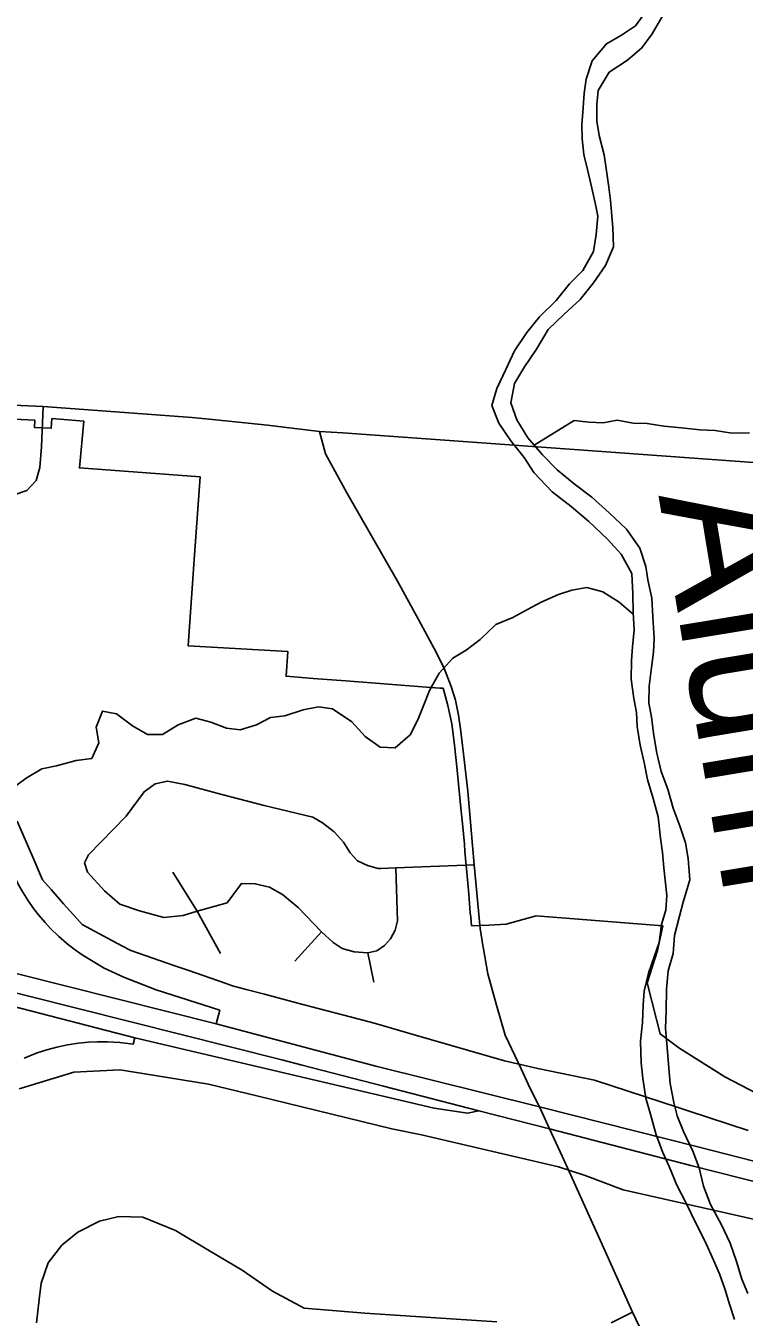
# Model space of a CAD drawing. Extents: x 114604 to 551442, y 316898 to 567001.
# Drawn here: x 220899 to 223580, y 437747 to 442565 of the extents above; entities that cross this region are included whole.
import ezdxf

# ---------------------------------------------------------------- set-up
doc = ezdxf.new("R2010")
doc.units = 0
for name, color, linetype in [('_CIVIL_CONSTRUCTION', 7, 'Continuous'), ('DV_X_County_Line', 7, 'Continuous'), ('GE_P_Alignment_100_Cardinal_Points', 7, 'Continuous'), ('GE_P_Alignment_100_Stations', 7, 'Continuous'), ('GE_P_Alignment_500_Bearings', 7, 'Continuous'), ('GE_P_Alignment_500_Cardinal_Points', 7, 'Continuous'), ('GE_P_Alignment_500_Stations', 7, 'Continuous'), ('PM_P_Cells', 7, 'Continuous'), ('RD_P_GR_Rt', 7, 'Continuous')]:
    doc.layers.add(name, color=color, linetype=linetype)

msp = doc.modelspace()

# ---------------------------------------------------------------- linework, layer by layer
at = {"layer": '_CIVIL_CONSTRUCTION'}
for points in [[(220114.2, 439093.6), (220156.4, 439083.1), (220491.1, 438999.9), (220827.7, 438912.9), (220849.1, 438907.4), (221305.9, 438789.4)], [(221305.9, 438789.4), (222422.8, 438526.6), (222548, 438508), (222589.6, 438517.4)]]:
    msp.add_lwpolyline(points, dxfattribs=at)
at = {"layer": 'DV_X_County_Line'}
for points in [[(223220.1, 442629.4), (223174.2, 442565.1), (223122.2, 442530.9), (223066.2, 442498.7), (223012.3, 442434.5), (222990.4, 442366.3), (222982.5, 442314.1), (222978.6, 442260), (222974.8, 442195.8), (222974.9, 442143.7), (222981.1, 442085.6), (222995.2, 442029.5), (223007.3, 441975.4), (223023.5, 441905.3), (223033.7, 441855.2), (223027.8, 441787), (223017.9, 441722.8), (222978.1, 441652.6), (222928.1, 441602.4), (222878.2, 441540.1), (222816.3, 441479.8), (222768.4, 441421.6), (222722.5, 441353.3), (222690.6, 441283.1), (222656.7, 441212.8), (222638.8, 441148.7), (222665, 441082.6), (222709.2, 441016.5), (222759.4, 440954.5), (222795.6, 440898.5), (222863.9, 440826.4), (222934.1, 440772.5), (223000.3, 440716.5), (223070.5, 440650.5), (223120.7, 440594.5), (223160.9, 440522.4), (223165.1, 440446.3), (223165.3, 440376.1), (223169.4, 440312), (223163.6, 440247.8), (223159.7, 440197.7), (223157.9, 440127.5), (223168.1, 440055.4), (223178.2, 440003.3)], [(223276.2, 442603.5), (223236.3, 442535.2), (223198.4, 442483), (223144.4, 442436.8), (223076.4, 442392.5), (223034.6, 442324.3), (223030.7, 442272.1), (223030.8, 442210), (223039, 442155.9), (223057.1, 442083.8), (223065.3, 442033.7), (223075.5, 441963.5), (223081.6, 441913.4), (223089.8, 441813.2), (223092, 441741.1), (223062.1, 441670.8), (223018.2, 441606.6), (222968.3, 441544.3), (222908.4, 441490.1), (222848.4, 441431.8), (222804.5, 441359.5), (222760.6, 441293.3), (222722.7, 441231), (222708.9, 441158.8), (222731.1, 441094.8), (222773.3, 441028.7), (222827.5, 440964.7), (222881.7, 440908.7), (222945.9, 440856.7), (223012.1, 440806.7), (223076.3, 440748.7), (223140.5, 440686.8)], [(223140.5, 440686.8), (223190.8, 440616.7), (223213, 440548.6), (223221.1, 440498.5), (223235.3, 440430.4), (223239.4, 440360.2), (223243.6, 440280.1), (223241.7, 440227.9), (223233.9, 440171.8), (223226, 440101.6), (223224.2, 440039.5), (223234.3, 439985.4), (223242.5, 439917.2), (223254.6, 439851.1), (223270.8, 439783), (223295, 439716.9), (223315.2, 439646.8), (223341.4, 439576.7), (223361.6, 439516.6), (223371.7, 439458.5), (223377.9, 439378.3), (223352.1, 439296.1), (223338.2, 439243.9), (223320.3, 439171.7), (223314.5, 439103.5), (223296.6, 439039.3), (223290.7, 438971.2), (223288.9, 438891), (223287.1, 438824.8), (223293.3, 438752.7), (223297.4, 438690.5), (223303.6, 438618.4), (223317.8, 438548.3), (223329.9, 438498.2), (223354.1, 438440.1), (223388.3, 438366), (223412.5, 438303.9), (223428.6, 438235.8), (223454.8, 438167.7), (223495.1, 438091.6), (223527.3, 438023.5), (223551.5, 437955.4), (223571.6, 437889.3), (223593.8, 437835.3)], [(223178.2, 440003.3), (223180.3, 439951.2), (223192.5, 439881), (223206.7, 439816.9), (223218.8, 439752.8), (223241, 439682.7), (223259.2, 439614.6), (223267.4, 439534.4), (223275.5, 439480.3), (223279.7, 439424.2), (223291.9, 439320), (223288, 439265.8), (223272.2, 439211.7), (223262.3, 439145.5), (223244.4, 439091.3), (223222.5, 439031.1), (223206.7, 438963), (223202.8, 438912.8), (223200.9, 438846.7), (223193.1, 438776.5), (223195.3, 438696.3), (223201.4, 438638.2), (223213.6, 438564.1), (223231.8, 438499.9), (223252, 438427.8), (223276.2, 438361.7), (223300.3, 438309.7), (223328.5, 438239.6), (223364.7, 438169.5), (223400.9, 438095.4), (223435.1, 438029.3), (223465.3, 437959.3), (223487.5, 437909.2), (223507.6, 437853.1), (223525.8, 437795), (223543.9, 437738.9)]]:
    msp.add_lwpolyline(points, dxfattribs=at)
at = {"layer": 'GE_P_Alignment_100_Cardinal_Points'}
for p, q in [((221538.7, 439261.5), (221447.5, 439407.9)), ((221626.1, 439103.6), (221538.7, 439261.5)), ((221903.7, 439075.3), (222003, 439185.4)), ((222198.3, 438996.9), (222175.9, 439106.1))]:
    msp.add_line(p, q, dxfattribs=at)
for points in [[(220408.3, 440020.5), (220413.6, 440137.2), (220412.2, 440246.4), (220399.3, 440489.6), (220404.1, 440507.5), (220416.5, 440522.1), (220434.1, 440529.8), (220453.2, 440529), (220614, 440518), (220681.7, 440515.8), (220724.1, 440535), (220753.4, 440571.2), (220763.4, 440616.7), (220773, 440780), (220776.4, 440797.6), (220788, 440811.3), (220804.7, 440817.6), (220855.4, 440814.9), (220903.1, 440832.1), (220937.8, 440869.2), (220952, 440917.9), (220957.1, 440995), (220963.9, 441144.8)], [(220532.9, 441117.5), (220668.3, 441142.8), (220761.8, 441150.8), (220852.9, 441150.1), (220963.9, 441144.8), (221519.4, 441103.9), (221607.8, 441095.2), (221800.9, 441075.6), (221995.7, 441051.9), (222082.2, 441047.3), (222428.5, 441022.4), (222945.5, 440985)], [(222945.5, 440985), (223889.8, 440916.8), (224598.3, 440865.8), (225217.3, 440843.9)], [(221118.3, 439442.4), (221133.3, 439472.1), (221273.9, 439615.9), (221340.4, 439707.3), (221382.2, 439737), (221428.3, 439747.2), (221492.8, 439735), (221630.2, 439696.8), (221788.6, 439656), (221970.8, 439612.5), (222005.9, 439591.8), (222049.5, 439558.5), (222084.2, 439519.3), (222109.2, 439479.2), (222137.3, 439449.5), (222174.6, 439432.2), (222213.8, 439421.1), (222224.8, 439421.6)], [(221118.3, 439442.4), (221129.2, 439408), (221193.1, 439337.9), (221249.5, 439287.9), (221322.8, 439263.6), (221414.1, 439238.6), (221486.4, 439246.3), (221538.7, 439261.5), (221561.2, 439268), (221650.1, 439293.2), (221703.5, 439364.8), (221755.1, 439364.1), (221808.8, 439351.1), (221857.5, 439323.6), (221915.7, 439275.5), (222003, 439185.4), (222045.6, 439145.4), (222079.8, 439123), (222124.3, 439109.9), (222175.9, 439106.1), (222208.8, 439114.6), (222237.6, 439133.4), (222260.1, 439158.3), (222277.4, 439191.5), (222286.5, 439225.6), (222279.9, 439423.6)], [(222224.8, 439421.6), (222279.9, 439423.6), (222572.8, 439435.1)], [(220939.4, 437725.6), (220949, 437812.4), (220956.7, 437874.5), (220983.1, 437950.3), (221033.9, 438015.5), (221092.9, 438064.5), (221173.6, 438105.6), (221246.4, 438122.3), (221335.5, 438120.3), (221457.7, 438070.1), (221584.9, 437995), (221706.5, 437922.6), (221819.7, 437844.6), (221938.4, 437780.7), (222163.8, 437762.6), (222656.6, 437729.6)], [(223083.8, 437725.9), (223163.9, 437765.8)]]:
    msp.add_lwpolyline(points, dxfattribs=at)
at = {"layer": 'GE_P_Alignment_100_Stations'}
for points in [[(223628, 438581.7), (223507.5, 438643.4), (223373.1, 438728.5), (223335.8, 438751.8), (223266.3, 438803.7), (223252.7, 438858.3), (223218.2, 438995.1), (223256.4, 439115.4), (223276.6, 439206.7), (222804, 439245), (222691.7, 439214), (222626.6, 439209.9), (222562.7, 439207.4), (222561.1, 439223.4), (222559.5, 439239.4), (222558.1, 439255.4), (222552, 439325.1), (222546, 439393.4), (222537.9, 439484.8), (222535.9, 439512.1), (222528.3, 439588.5), (222522.5, 439646.4), (222510.9, 439763.1), (222504.8, 439824), (222498, 439892.5), (222488.6, 439960.4), (222474.4, 440028.9), (222456.6, 440093.5), (222444.1, 440094.5), (222395.1, 440098.3), (222092.9, 440121.4), (221971.3, 440130.6), (221870.5, 440138.3), (221876.8, 440231.4), (221504.6, 440252.4), (221523.5, 440519.6), (221524.9, 440539.8), (221549.4, 440882.8), (221349.6, 440897.6), (221099.3, 440916), (221115, 441090.7), (220995.9, 441100), (220994, 441063.9), (220930.9, 441066.7), (220932.5, 441093.5), (220830.7, 441098.6)], [(220855.8, 441097.3), (220932.5, 441093.5), (220930.9, 441066.7), (220994, 441063.9), (220995.9, 441100), (221115, 441090.7), (221099.3, 440916), (221349.6, 440897.6), (221549.4, 440882.8), (221524.9, 440539.8), (221523.5, 440519.6), (221504.6, 440252.4), (221876.8, 440231.4), (221870.5, 440138.3), (221971.3, 440130.6), (222092.9, 440121.4), (222395.1, 440098.3), (222444.1, 440094.5), (222456.6, 440093.5), (222474.4, 440028.9), (222488.6, 439960.4), (222498, 439892.5), (222504.8, 439824), (222510.9, 439763.1), (222522.5, 439646.4), (222528.3, 439588.5), (222535.9, 439512.1), (222537.9, 439484.8), (222546, 439393.4), (222552, 439325.1), (222558.1, 439255.4), (222559.5, 439239.4), (222561.1, 439223.4), (222562.7, 439207.4), (222626.6, 439209.9), (222691.7, 439214), (222804, 439245), (223276.6, 439206.7), (223256.4, 439115.4), (223218.2, 438995.1), (223252.7, 438858.3), (223266.3, 438803.7), (223335.8, 438751.8), (223373.1, 438728.5), (223476.7, 438664), (223507.5, 438643.4), (223628, 438581.7)], [(223595.5, 438443.5), (223374.7, 438516), (223334.4, 438529.2), (223022.1, 438631.6), (222809.6, 438674.8), (222685.4, 438703.6), (222345.1, 438801.7), (222203.6, 438842.6), (222143.5, 438858.4), (221990.7, 438898.7), (221914.5, 438918.8), (221789.3, 438951.8), (221721.2, 438969.7), (221671, 438983), (221642.7, 438992.8), (221506.9, 439040), (221451.7, 439059.2), (221347.7, 439095.4), (221290.6, 439115.2), (221257.4, 439133), (221171.9, 439178.8), (221108.8, 439212.7), (221089.6, 439234.2), (221040.3, 439289.9), (220993.7, 439342.5), (220961.4, 439378.9), (220928.6, 439454.6), (220908.8, 439500.3), (220866.7, 439597.4)], [(220873.9, 438599.4), (221078.6, 438661.5), (221249.5, 438669.7), (221336.2, 438655.8), (221580.4, 438616.9), (221760.7, 438573), (222265.4, 438450.3), (222375.9, 438427.3), (222887.4, 438307.5), (222986.3, 438275.5), (223127.9, 438221.8), (223377.2, 438166.3), (223823.7, 438065.8)]]:
    msp.add_lwpolyline(points, dxfattribs=at)
at = {"layer": 'GE_P_Alignment_500_Bearings'}
for points in [[(222606.9, 439121.6), (222606, 439126.8), (222595.2, 439196.9), (222572.8, 439435.1), (222549.2, 439709.4), (222532.7, 439849.6), (222521.7, 439942.4), (222514.1, 439992.9), (222502.4, 440049.5), (222486.5, 440100), (222462.3, 440164.8), (222432, 440225.4), (222364.8, 440350), (222286.6, 440492.7), (222097.6, 440823.5), (222017.6, 440969), (221995.7, 441051.9)], [(222747.7, 438673.4), (222688.7, 438799.4), (222655.9, 438911.7), (222623.7, 439028.5), (222606.9, 439121.6)], [(222927, 438290.8), (222901.1, 438348.3), (222853.6, 438449.6), (222816.2, 438531.6), (222780.4, 438603.3), (222747.7, 438673.4)], [(223272.7, 437535.3), (223163.9, 437765.8), (223060.9, 437993.9), (222927, 438290.8)]]:
    msp.add_lwpolyline(points, dxfattribs=at)
at = {"layer": 'GE_P_Alignment_500_Cardinal_Points'}
for points in [[(221610.1, 438842), (221622.6, 438892.1), (221385, 438968.7), (221267.7, 439015.1), (221191.5, 439049.3), (221109.2, 439098.7), (221079.4, 439119.8), (221052.3, 439141.2), (221021.2, 439168.3), (220991, 439197.7), (220970.7, 439219.6), (220946.7, 439248), (220927.8, 439272.5), (220906, 439303.6), (220887.6, 439333), (220872, 439360.4), (220858.8, 439386.1)], [(220893.4, 438714), (220941.6, 438733.2), (220977, 438744.7), (221015.4, 438755.1), (221055.1, 438763.4), (221095.9, 438769.7), (221133, 438773.3), (221167.1, 438775), (221204.4, 438775), (221249.8, 438772.4), (221300.2, 438766), (221305.9, 438789.4)]]:
    msp.add_lwpolyline(points, dxfattribs=at)
at = {"layer": 'GE_P_Alignment_500_Stations'}
for p, q in [((221930.1, 438687.5), (222234.5, 438609)), ((222234.5, 438609), (222589.6, 438517.4))]:
    msp.add_line(p, q, dxfattribs=at)
for points in [[(218162.3, 439712.6), (218496.1, 439628), (219346.3, 439410.7), (220119.9, 439215.7), (221610.1, 438842)], [(220252.2, 439113.8), (220715.9, 438993), (221854, 438707.1), (221930.1, 438687.5)], [(221610.1, 438842), (222205.1, 438683.4), (222816.2, 438531.6), (223412, 438381.6), (225126.9, 437942.3), (225840.9, 437760.3), (226939, 437480.2)], [(222589.6, 438517.4), (222853.6, 438449.6), (223381, 438312.8), (225100.5, 437878.2), (225823.3, 437694.6), (225905.1, 437674.3)]]:
    msp.add_lwpolyline(points, dxfattribs=at)
at = {"layer": 'PM_P_Cells'}
for points in [[(222796.5, 441001.3), (222946.2, 441092.9), (223000.2, 441086.7), (223054.3, 441084.6), (223106.3, 441094.5), (223166.3, 441082.3), (223218.3, 441082.2), (223280.3, 441072), (223346.4, 441065.8), (223414.4, 441057.6), (223472.4, 441055.5), (223534.4, 441045.3), (223600.4, 441047.2)], [(223165.7, 440369.8), (223113.1, 440414.8), (223053.1, 440453), (222993.1, 440469.2), (222937.1, 440459.3), (222887, 440443.4), (222823, 440415.5), (222770.9, 440387.6), (222716.8, 440357.6), (222652.8, 440331.7), (222594.6, 440275.7), (222542.5, 440235.8), (222492.5, 440205.8), (222442.3, 440149.8), (222406.2, 440085.7), (222384.1, 440031.6), (222362, 439975.6), (222333.9, 439919.5), (222277.8, 439871.5), (222221.7, 439873.6), (222165.8, 439913.9), (222115.9, 439968.1), (222043.9, 440016.4), (221991.9, 440024.6), (221933.9, 440012.7), (221865.8, 439990.8), (221811.8, 439984.9), (221759.7, 439957), (221699.6, 439939.1), (221647.6, 439945.2), (221589.6, 439967.4), (221533.6, 439981.6), (221467.6, 439957.7), (221409.5, 439921.7), (221353.4, 439921.8), (221297.5, 439954.1), (221237.5, 439998.3), (221185.5, 440008.5), (221161.4, 439948.4), (221171.3, 439890.2), (221145.2, 439832.1), (221087.1, 439824.2), (221013.1, 439804.4), (220959, 439792.5), (220900.9, 439758.5), (220832.8, 439708.5)]]:
    msp.add_lwpolyline(points, dxfattribs=at)

# ---------------------------------------------------------------- texts
at = {"layer": 'RD_P_GR_Rt'}
msp.add_text('Alum', height=500.01, rotation=279.3762, dxfattribs=at).set_placement((223260, 440813.3))

doc.saveas('drawing.dxf')
